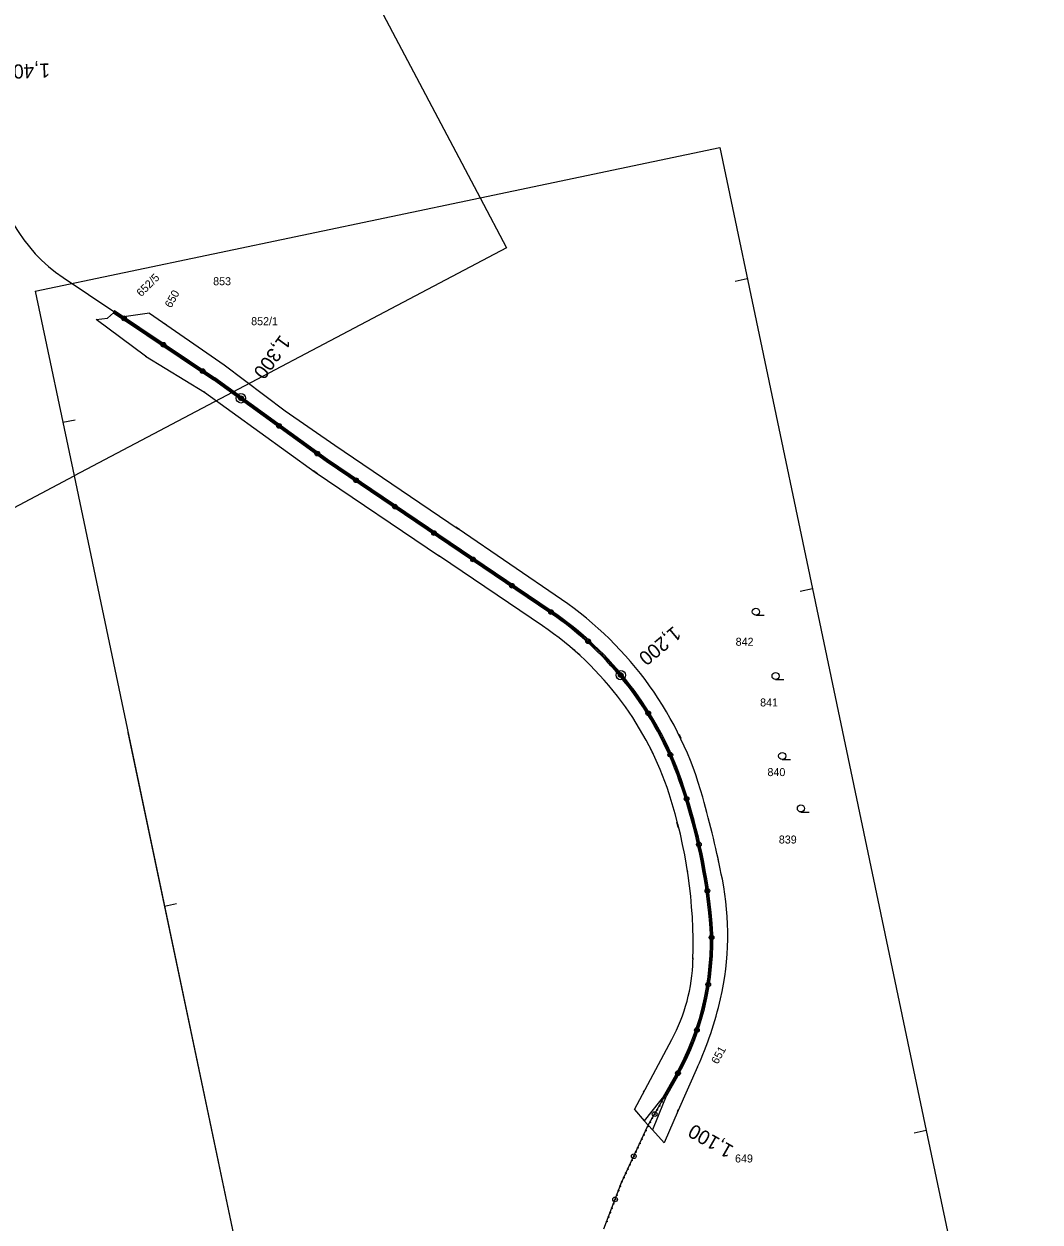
# Model space of a CAD drawing. Extents: x -548552 to -543113, y -1131925 to -1123599.
# Drawn here: x -547673 to -547457.2, y -1125704.8 to -1125450.3 of the extents above; entities that cross this region are included whole.
import ezdxf

# ---------------------------------------------------------------- set-up
doc = ezdxf.new("R2010")
doc.units = 0
for name, color, linetype in [('HRANY', 7, 'Continuous'), ('NADZEMNÍ VEDENÍ VN', 7, 'Continuous'), ('Parcelní čísla', 7, 'Continuous'), ('Profile', 7, 'Continuous'), ('PROFILY NÁVRH', 7, 'Continuous'), ('STANIČENÍ', 7, 'Continuous'), ('SVAHY', 7, 'Continuous'), ('Značky kultur', 7, 'Continuous')]:
    doc.layers.add(name, color=color, linetype=linetype)

msp = doc.modelspace()

# ---------------------------------------------------------------- linework, layer by layer
at = {"layer": 'HRANY'}
for p, q in [((-547655.21, -1125512.84), (-547653.99, -1125511.66)), ((-547653.78, -1125511.2), (-547653.99, -1125511.66)), ((-547543.36, -1125680.87), (-547541.25, -1125683.28)), ((-547541.25, -1125683.28), (-547539.49, -1125685.22)), ((-547539.49, -1125685.22), (-547537.06, -1125688))]:
    msp.add_line(p, q, dxfattribs=at)
at = {"layer": 'NADZEMNÍ VEDENÍ VN'}
for p, q in [((-547653.78, -1125511.2), (-547651.79, -1125512.53)), ((-547617.5, -1125532.51), (-547606.95, -1125539.81))]:
    msp.add_line(p, q, dxfattribs=at)
at = {"layer": 'Profile'}
for p, q in [((-547625.42, -1125393.89), (-547576.13, -1125487.24)), ((-547576.13, -1125487.24), (-547525.25, -1125476.56)), ((-547525.25, -1125476.56), (-547505.56, -1125570.32)), ((-547519.38, -1125504.48), (-547521.96, -1125505.03)), ((-547662.13, -1125534.46), (-547664.71, -1125535)), ((-547701.84, -1125567.2), (-547662.33, -1125546.34)), ((-547662.33, -1125546.34), (-547626.72, -1125715.9)), ((-547505.56, -1125570.32), (-547508.14, -1125570.86)), ((-547505.56, -1125570.32), (-547481.39, -1125685.38)), ((-547650.89, -1125600.84), (-547626.72, -1125715.9)), ((-547640.55, -1125637.22), (-547643.13, -1125637.76)), ((-547481.39, -1125685.38), (-547483.98, -1125685.93)), ((-547481.39, -1125685.38), (-547457.23, -1125800.45))]:
    msp.add_line(p, q, dxfattribs=at)
at = {"layer": 'PROFILY NÁVRH'}
for p, q in [((-547664.68, -1125504.18), (-547632.59, -1125525.72)), ((-547653.99, -1125511.66), (-547632.73, -1125525.92)), ((-547653.78, -1125511.2), (-547632.45, -1125525.51)), ((-547646.34, -1125511.75), (-547651.79, -1125512.53)), ((-547646.34, -1125511.75), (-547630.45, -1125522.76)), ((-547657.65, -1125513.11), (-547655.21, -1125512.84)), ((-547647.18, -1125520.88), (-547657.65, -1125513.11)), ((-547647.18, -1125520.88), (-547634.67, -1125528.57)), ((-547630.45, -1125522.76), (-547617.5, -1125532.51)), ((-547634.67, -1125528.57), (-547611.11, -1125545.55)), ((-547606.95, -1125539.81), (-547580.79, -1125557.54)), ((-547611.11, -1125545.55), (-547584.73, -1125563.38)), ((-547558.85, -1125572.56), (-547580.79, -1125557.54)), ((-547543.36, -1125680.87), (-547535.41, -1125666.03)), ((-547529.94, -1125671.86), (-547534.08, -1125681.13)), ((-547537.21, -1125678.14), (-547534.87, -1125674.04)), ((-547536.78, -1125678.39), (-547534.44, -1125674.29)), ((-547538.02, -1125679.18), (-547541.25, -1125683.28)), ((-547537.25, -1125679.59), (-547539.49, -1125685.22)), ((-547537.21, -1125678.14), (-547538.02, -1125679.18)), ((-547536.78, -1125678.39), (-547537.25, -1125679.59)), ((-547534.08, -1125681.13), (-547537.06, -1125688))]:
    msp.add_line(p, q, dxfattribs=at)
for points in [[(-547561.31, -1125575.38), (-547608.8, -1125543.28), (-547632.74, -1125525.92)], [(-547561.03, -1125574.96), (-547608.51, -1125542.87), (-547632.45, -1125525.51)], [(-547562.89, -1125578.15), (-547584.73, -1125563.38)]]:
    msp.add_lwpolyline(points, dxfattribs=at)
for centre, radius, start, end in [((-547646.05, -1125476.42), 33.43, 183.2724, 236.1357), ((-547601.42, -1125634.72), 75.33, 15.501, 55.5972), ((-547601.42, -1125634.72), 71.62, 19.2853, 55.9451), ((-547601.42, -1125634.72), 72.12, 19.2853, 55.9451), ((-547601.52, -1125635.3), 68.98, 36.5121, 55.9451), ((-547601.2, -1125635.06), 68.58, 18.0176, 36.5121), ((-547650.84, -1125652.01), 123.98, 5.9649, 19.2853), ((-547650.84, -1125652.01), 124.48, 5.9649, 19.2853), ((-547635.03, -1125646.06), 104.15, 358.3977, 18.0176), ((-547762.76, -1125679.47), 242.77, 11.2782, 15.501), ((-547583.75, -1125643.77), 60.23, 346.93, 11.2782), ((-547585.42, -1125645.18), 58.21, 330.2722, 5.9649), ((-547585.42, -1125645.18), 58.71, 330.2722, 5.9649), ((-547569.05, -1125648.03), 38.15, 331.8461, 358.292), ((-547602.71, -1125639.36), 79.7, 335.9341, 346.93)]:
    msp.add_arc(centre, radius, start, end, dxfattribs=at)
at = {"layer": 'STANIČENÍ'}
for p, q in [((-547537.64, -1125679.38), (-547534.66, -1125674.17)), ((-547541.41, -1125677.23), (-547541.14, -1125676.75)), ((-547534.21, -1125681.34), (-547534, -1125680.98)), ((-547549.82, -1125706.24), (-547546.11, -1125696.4))]:
    msp.add_line(p, q, dxfattribs=at)
for points in [[(-547642.75, -1125514.22), (-547643.19, -1125513.95)], [(-547646.91, -1125521.05), (-547647.36, -1125520.77)], [(-547630.38, -1125522.81), (-547630.54, -1125522.7)], [(-547561.17, -1125575.17), (-547608.65, -1125543.08), (-547632.59, -1125525.72)], [(-547634.57, -1125528.63), (-547634.8, -1125528.49)], [(-547610.62, -1125545.9), (-547610.63, -1125545.9), (-547611.49, -1125545.27)], [(-547580.5, -1125557.74), (-547581.3, -1125557.19)], [(-547584.34, -1125563.65), (-547585.2, -1125563.07)], [(-547546.11, -1125696.4), (-547540.4, -1125684.22), (-547537.64, -1125679.38)]]:
    msp.add_lwpolyline(points, dxfattribs=at)
for centre, radius in [((-547653.39, -1125511.76), 0.1), ((-547652.59, -1125512.29), 0.1), ((-547651.75, -1125512.86), 0.5), ((-547651.75, -1125512.86), 0.1), ((-547650.83, -1125513.48), 0.1), ((-547650, -1125514.03), 0.1), ((-547649.17, -1125514.59), 0.1), ((-547648.34, -1125515.15), 0.1), ((-547647.51, -1125515.71), 0.1), ((-547646.68, -1125516.26), 0.1), ((-547645.85, -1125516.82), 0.1), ((-547645.02, -1125517.38), 0.1), ((-547644.19, -1125517.93), 0.1), ((-547643.36, -1125518.49), 0.5), ((-547643.36, -1125518.49), 0.1), ((-547642.53, -1125519.05), 0.1), ((-547641.7, -1125519.61), 0.1), ((-547640.87, -1125520.16), 0.1), ((-547640.04, -1125520.72), 0.1), ((-547639.21, -1125521.28), 0.1), ((-547638.38, -1125521.83), 0.1), ((-547637.55, -1125522.39), 0.1), ((-547636.72, -1125522.95), 0.1), ((-547635.89, -1125523.51), 0.1), ((-547635.06, -1125524.06), 0.5), ((-547635.06, -1125524.06), 0.1), ((-547634.22, -1125524.62), 0.1), ((-547633.39, -1125525.18), 0.1), ((-547632.56, -1125525.74), 0.1), ((-547631.76, -1125526.32), 0.1), ((-547630.95, -1125526.91), 0.1), ((-547630.14, -1125527.5), 0.1), ((-547629.33, -1125528.08), 0.1), ((-547628.52, -1125528.67), 0.1), ((-547628.52, -1125528.67), 0.1), ((-547626.9, -1125529.85), 1), ((-547627.71, -1125529.26), 0.1), ((-547627.71, -1125529.26), 0.1), ((-547626.9, -1125529.85), 0.5), ((-547626.9, -1125529.85), 0.5), ((-547626.9, -1125529.85), 0.1), ((-547626.9, -1125529.85), 0.1), ((-547626.09, -1125530.43), 0.1), ((-547626.09, -1125530.43), 0.1), ((-547625.28, -1125531.02), 0.1), ((-547625.28, -1125531.02), 0.1), ((-547624.47, -1125531.61), 0.1), ((-547624.47, -1125531.61), 0.1), ((-547623.66, -1125532.19), 0.1), ((-547623.66, -1125532.19), 0.1), ((-547622.85, -1125532.78), 0.1), ((-547622.04, -1125533.37), 0.1), ((-547621.23, -1125533.96), 0.1), ((-547620.42, -1125534.54), 0.1), ((-547619.61, -1125535.13), 0.1), ((-547618.8, -1125535.72), 0.5), ((-547618.8, -1125535.72), 0.1), ((-547617.99, -1125536.3), 0.1), ((-547617.18, -1125536.89), 0.1), ((-547616.37, -1125537.48), 0.1), ((-547615.56, -1125538.07), 0.1), ((-547614.76, -1125538.65), 0.1), ((-547613.95, -1125539.24), 0.1), ((-547613.14, -1125539.83), 0.1), ((-547612.33, -1125540.41), 0.1), ((-547611.52, -1125541), 0.1), ((-547610.71, -1125541.59), 0.5), ((-547610.71, -1125541.59), 0.1), ((-547609.9, -1125542.17), 0.1), ((-547609.09, -1125542.76), 0.1), ((-547608.27, -1125543.34), 0.1), ((-547607.44, -1125543.9), 0.1), ((-547606.61, -1125544.46), 0.1), ((-547605.78, -1125545.02), 0.1), ((-547604.96, -1125545.58), 0.1), ((-547604.13, -1125546.14), 0.1), ((-547603.3, -1125546.7), 0.1), ((-547602.47, -1125547.26), 0.5), ((-547602.47, -1125547.26), 0.1), ((-547601.64, -1125547.82), 0.1), ((-547600.81, -1125548.38), 0.1), ((-547599.99, -1125548.94), 0.1), ((-547599.16, -1125549.5), 0.1), ((-547598.33, -1125550.06), 0.1), ((-547597.5, -1125550.62), 0.1), ((-547596.67, -1125551.18), 0.1), ((-547595.84, -1125551.74), 0.1), ((-547595.01, -1125552.3), 0.1), ((-547594.19, -1125552.86), 0.5), ((-547594.19, -1125552.86), 0.1), ((-547593.36, -1125553.42), 0.1), ((-547592.53, -1125553.98), 0.1), ((-547591.7, -1125554.54), 0.1), ((-547590.87, -1125555.1), 0.1), ((-547590.04, -1125555.66), 0.1), ((-547589.21, -1125556.22), 0.1), ((-547588.39, -1125556.78), 0.1), ((-547587.56, -1125557.34), 0.1), ((-547586.73, -1125557.9), 0.1), ((-547585.9, -1125558.46), 0.5), ((-547585.9, -1125558.46), 0.1), ((-547585.07, -1125559.02), 0.1), ((-547584.24, -1125559.58), 0.1), ((-547583.42, -1125560.14), 0.1), ((-547582.59, -1125560.7), 0.1), ((-547581.76, -1125561.26), 0.1), ((-547580.93, -1125561.82), 0.1), ((-547580.1, -1125562.38), 0.1), ((-547579.27, -1125562.94), 0.1), ((-547578.44, -1125563.5), 0.1), ((-547577.62, -1125564.06), 0.5), ((-547577.62, -1125564.06), 0.1), ((-547576.79, -1125564.62), 0.1), ((-547575.96, -1125565.18), 0.1), ((-547575.13, -1125565.74), 0.1), ((-547574.3, -1125566.3), 0.1), ((-547573.47, -1125566.86), 0.1), ((-547572.64, -1125567.42), 0.1), ((-547571.82, -1125567.98), 0.1), ((-547570.99, -1125568.54), 0.1), ((-547570.16, -1125569.1), 0.1), ((-547569.33, -1125569.66), 0.5), ((-547569.33, -1125569.66), 0.1), ((-547568.5, -1125570.22), 0.1), ((-547567.67, -1125570.78), 0.1), ((-547566.85, -1125571.34), 0.1), ((-547566.02, -1125571.9), 0.1), ((-547565.19, -1125572.46), 0.1), ((-547564.36, -1125573.02), 0.1), ((-547563.53, -1125573.58), 0.1), ((-547562.7, -1125574.14), 0.1), ((-547561.87, -1125574.7), 0.1), ((-547561.05, -1125575.26), 0.5), ((-547561.05, -1125575.26), 0.1), ((-547560.22, -1125575.82), 0.1), ((-547559.41, -1125576.4), 0.1), ((-547558.6, -1125576.99), 0.1), ((-547557.8, -1125577.59), 0.1), ((-547557.01, -1125578.21), 0.1), ((-547556.23, -1125578.83), 0.1), ((-547555.45, -1125579.46), 0.1), ((-547554.69, -1125580.11), 0.1), ((-547553.94, -1125580.76), 0.1), ((-547553.19, -1125581.43), 0.5), ((-547553.19, -1125581.43), 0.1), ((-547552.45, -1125582.11), 0.1), ((-547551.73, -1125582.79), 0.1), ((-547551.01, -1125583.49), 0.1), ((-547550.3, -1125584.19), 0.1), ((-547549.6, -1125584.91), 0.1), ((-547548.91, -1125585.64), 0.1), ((-547548.24, -1125586.37), 0.1), ((-547548.24, -1125586.37), 0.1), ((-547547.57, -1125587.12), 0.1), ((-547547.57, -1125587.12), 0.1), ((-547546.26, -1125588.63), 1), ((-547546.91, -1125587.87), 0.1), ((-547546.91, -1125587.87), 0.1), ((-547546.26, -1125588.63), 0.5), ((-547546.26, -1125588.63), 0.5), ((-547546.26, -1125588.63), 0.1), ((-547546.26, -1125588.63), 0.1), ((-547545.63, -1125589.4), 0.1), ((-547545.63, -1125589.4), 0.1), ((-547545, -1125590.19), 0.1), ((-547545, -1125590.19), 0.1), ((-547544.39, -1125590.97), 0.1), ((-547544.39, -1125590.97), 0.1), ((-547543.79, -1125591.77), 0.1), ((-547543.79, -1125591.77), 0.1), ((-547543.19, -1125592.58), 0.1), ((-547543.19, -1125592.58), 0.1), ((-547542.61, -1125593.39), 0.1), ((-547542.61, -1125593.39), 0.1), ((-547542.04, -1125594.21), 0.1), ((-547541.49, -1125595.04), 0.1), ((-547540.94, -1125595.88), 0.1), ((-547540.41, -1125596.73), 0.5), ((-547540.41, -1125596.73), 0.1), ((-547539.88, -1125597.58), 0.1), ((-547539.37, -1125598.44), 0.1), ((-547538.87, -1125599.31), 0.1), ((-547538.39, -1125600.18), 0.1), ((-547537.91, -1125601.06), 0.1), ((-547537.45, -1125601.95), 0.1), ((-547537, -1125602.84), 0.1), ((-547536.56, -1125603.74), 0.1), ((-547536.14, -1125604.64), 0.1), ((-547535.73, -1125605.56), 0.5), ((-547535.73, -1125605.56), 0.1), ((-547535.33, -1125606.47), 0.1), ((-547534.94, -1125607.39), 0.1), ((-547534.57, -1125608.32), 0.1), ((-547534.21, -1125609.26), 0.1), ((-547533.86, -1125610.19), 0.1), ((-547533.52, -1125611.14), 0.1), ((-547533.2, -1125612.08), 0.1), ((-547532.88, -1125613.03), 0.1), ((-547532.27, -1125614.93), 0.5), ((-547532.57, -1125613.98), 0.1), ((-547532.27, -1125614.93), 0.1), ((-547531.97, -1125615.89), 0.1), ((-547531.69, -1125616.85), 0.1), ((-547531.41, -1125617.81), 0.1), ((-547531.14, -1125618.77), 0.1), ((-547530.87, -1125619.73), 0.1), ((-547530.62, -1125620.7), 0.1), ((-547530.37, -1125621.67), 0.1), ((-547530.13, -1125622.64), 0.1), ((-547529.9, -1125623.61), 0.1), ((-547529.67, -1125624.59), 0.5), ((-547529.67, -1125624.59), 0.1), ((-547529.45, -1125625.56), 0.1), ((-547529.25, -1125626.54), 0.1), ((-547529.04, -1125627.52), 0.1), ((-547528.85, -1125628.5), 0.1), ((-547528.67, -1125629.48), 0.1), ((-547528.49, -1125630.47), 0.1), ((-547528.32, -1125631.45), 0.1), ((-547527.86, -1125634.42), 0.5), ((-547528.16, -1125632.44), 0.1), ((-547528, -1125633.43), 0.1), ((-547527.86, -1125634.42), 0.1), ((-547527.72, -1125635.41), 0.1), ((-547527.59, -1125636.4), 0.1), ((-547527.47, -1125637.39), 0.1), ((-547527.36, -1125638.39), 0.1), ((-547527.25, -1125639.38), 0.1), ((-547527.16, -1125640.38), 0.1), ((-547527.09, -1125641.37), 0.1), ((-547526.97, -1125644.37), 0.5), ((-547527.03, -1125642.37), 0.1), ((-547526.99, -1125643.37), 0.1), ((-547526.97, -1125644.37), 0.1), ((-547526.97, -1125646.37), 0.1), ((-547526.96, -1125645.37), 0.1), ((-547527.11, -1125649.37), 0.1), ((-547527.05, -1125648.37), 0.1), ((-547527, -1125647.37), 0.1), ((-547527.29, -1125651.36), 0.1), ((-547527.19, -1125650.36), 0.1), ((-547527.68, -1125654.33), 0.5), ((-547527.68, -1125654.33), 0.1), ((-547527.54, -1125653.34), 0.1), ((-547527.4, -1125652.35), 0.1), ((-547528.03, -1125656.3), 0.1), ((-547527.85, -1125655.32), 0.1), ((-547528.68, -1125659.23), 0.1), ((-547528.45, -1125658.26), 0.1), ((-547528.23, -1125657.28), 0.1), ((-547529.47, -1125662.12), 0.1), ((-547529.19, -1125661.17), 0.1), ((-547528.93, -1125660.2), 0.1), ((-547530.09, -1125664.03), 0.5), ((-547530.09, -1125664.03), 0.1), ((-547529.77, -1125663.08), 0.1), ((-547531.13, -1125666.84), 0.1), ((-547530.76, -1125665.91), 0.1), ((-547530.42, -1125664.97), 0.1), ((-547532.31, -1125669.6), 0.1), ((-547531.9, -1125668.69), 0.1), ((-547531.5, -1125667.77), 0.1), ((-547533.63, -1125672.29), 0.1), ((-547533.17, -1125671.4), 0.1), ((-547532.73, -1125670.5), 0.1), ((-547535.08, -1125674.92), 0.1), ((-547534.59, -1125674.05), 0.1), ((-547534.1, -1125673.17), 0.5), ((-547534.1, -1125673.17), 0.1), ((-547536.57, -1125677.52), 0.1), ((-547536.08, -1125676.65), 0.1), ((-547535.58, -1125675.78), 0.1), ((-547537.56, -1125679.26), 0.1), ((-547537.56, -1125679.26), 0.1), ((-547537.07, -1125678.39), 0.1), ((-547537.07, -1125678.39), 0.1), ((-547539.05, -1125681.86), 0.5), ((-547539.05, -1125681.86), 0.5), ((-547539.05, -1125681.86), 0.1), ((-547539.05, -1125681.86), 0.1), ((-547538.55, -1125680.99), 0.1), ((-547538.55, -1125680.99), 0.1), ((-547538.06, -1125680.13), 0.1), ((-547538.06, -1125680.13), 0.1), ((-547540.52, -1125684.48), 0.1), ((-547540.04, -1125683.6), 0.1), ((-547539.55, -1125682.73), 0.1), ((-547541.79, -1125687.19), 0.1), ((-547541.37, -1125686.29), 0.1), ((-547540.94, -1125685.38), 0.1), ((-547543.07, -1125689.91), 0.1), ((-547542.64, -1125689), 0.1), ((-547542.22, -1125688.1), 0.1), ((-547544.34, -1125692.63), 0.1), ((-547543.92, -1125691.72), 0.1), ((-547543.49, -1125690.81), 0.5), ((-547543.49, -1125690.81), 0.1), ((-547545.62, -1125695.34), 0.1), ((-547545.19, -1125694.44), 0.1), ((-547544.77, -1125693.53), 0.1), ((-547546.41, -1125697.18), 0.1), ((-547546.04, -1125696.25), 0.1), ((-547547.46, -1125699.98), 0.5), ((-547547.46, -1125699.98), 0.1), ((-547547.11, -1125699.05), 0.1), ((-547546.76, -1125698.11), 0.1), ((-547548.52, -1125702.79), 0.1), ((-547548.17, -1125701.86), 0.1), ((-547547.81, -1125700.92), 0.1), ((-547549.22, -1125704.66), 0.1), ((-547548.87, -1125703.73), 0.1)]:
    msp.add_circle(centre, radius, dxfattribs=at)
for centre, radius, start, end in [((-547601.42, -1125634.72), 71.87, 19.2853, 55.9451), ((-547601.42, -1125634.72), 68.5, 47.5303, 48.7917), ((-547601.42, -1125634.72), 75.45, 25.647, 26.3514), ((-547601.42, -1125634.72), 68.63, 25.3779, 26.6873), ((-547650.84, -1125652.01), 124.23, 5.9649, 19.2853), ((-547650.84, -1125652.01), 120.84, 14.8624, 15.4149), ((-547650.84, -1125652.01), 127.62, 10.3675, 10.945), ((-547650.84, -1125652.01), 120.74, 10.2916, 10.8331), ((-547585.42, -1125645.18), 58.46, 330.2722, 5.9649), ((-547585.42, -1125645.18), 54.64, 355.6597, 356.36), ((-547585.42, -1125645.18), 61.78, 355.7799, 356.175)]:
    msp.add_arc(centre, radius, start, end, dxfattribs=at)
at = {"layer": 'SVAHY'}
for p, q in [((-547670.58, -1125507.08), (-547576.13, -1125487.24)), ((-547576.13, -1125487.24), (-547570.52, -1125497.86)), ((-547570.52, -1125497.86), (-547662.33, -1125546.34)), ((-547670.58, -1125507.08), (-547662.33, -1125546.34))]:
    msp.add_line(p, q, dxfattribs=at)
at = {"layer": 'Značky kultur'}
for p, q in [((-547517.57, -1125575.92), (-547515.82, -1125575.92)), ((-547513.39, -1125589.58), (-547511.64, -1125589.58)), ((-547511.98, -1125606.56), (-547510.23, -1125606.56)), ((-547508.01, -1125617.71), (-547506.26, -1125617.71))]:
    msp.add_line(p, q, dxfattribs=at)
for centre in [(-547517.57, -1125575.17), (-547513.39, -1125588.83), (-547511.98, -1125605.81), (-547508.01, -1125616.95)]:
    msp.add_circle(centre, 0.75, dxfattribs=at)

# ---------------------------------------------------------------- texts
at = {"layer": 'Parcelní čísla'}
for s, rotation, p in [('652/5', 45, (-547648.07, -1125508.4)), ('650', 61, (-547641.71, -1125510.79)), ('651', 61, (-547525.68, -1125671.39))]:
    msp.add_text(s, height=1.7, rotation=rotation, dxfattribs=at).set_placement(p)
for s, p in [('853', (-547632.8, -1125505.83)), ('852/1', (-547624.73, -1125514.32)), ('842', (-547521.86, -1125582.4)), ('841', (-547516.66, -1125595.29)), ('840', (-547515.1, -1125610.08)), ('839', (-547512.69, -1125624.4)), ('649', (-547521.99, -1125692.14))]:
    msp.add_text(s, height=1.7, dxfattribs=at).set_placement(p)
at = {"layer": 'STANIČENÍ'}
for s, rotation, p in [('1,400', 181.9554, (-547667.51, -1125458.7)), ('1,300', 234.0492, (-547618.51, -1125516.19)), ('1,200', 219.9274, (-547535.02, -1125578.07)), ('1,100', 150.2722, (-547522.06, -1125688.81))]:
    msp.add_text(s, height=3, rotation=rotation, dxfattribs=at).set_placement(p)

doc.saveas('drawing.dxf')
